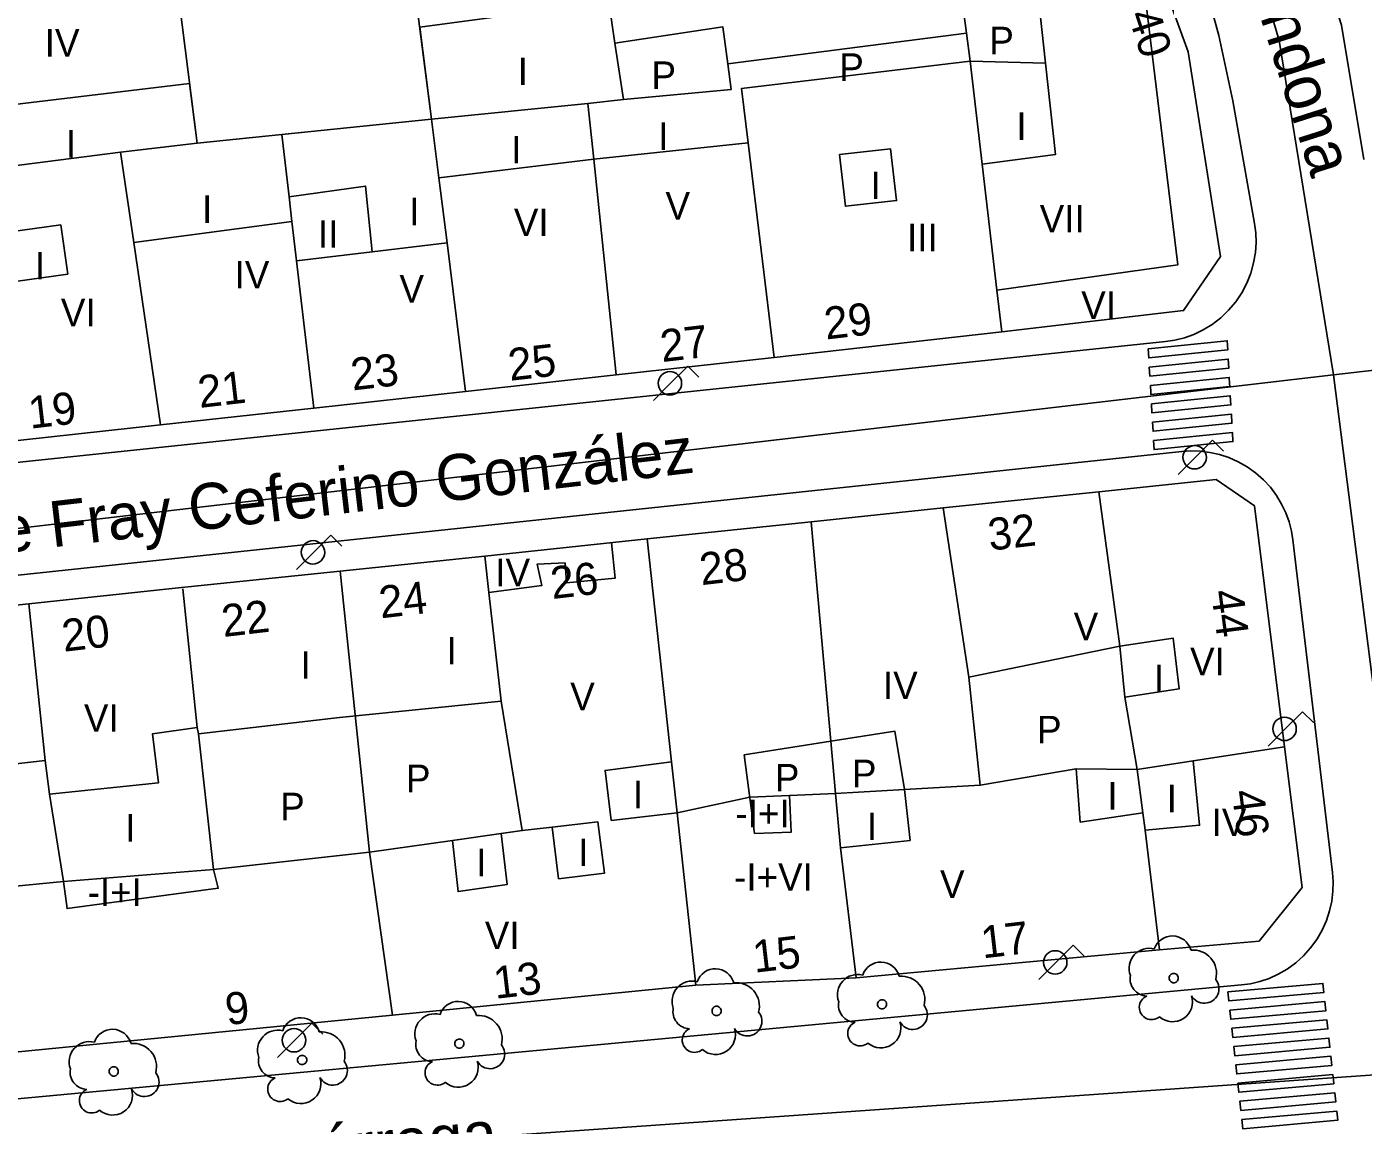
# Model space of a CAD drawing. Extents: x 282771 to 285132, y 4823109 to 4825496.
# Drawn here: x 284779.8 to 284852.6, y 4823452.2 to 4823512.1 of the extents above; entities that cross this region are included whole.
import ezdxf

# ---------------------------------------------------------------- set-up
doc = ezdxf.new("R2010")
doc.units = 0
for name, color, linetype in [('ACERA-BORDILLO', 7, 'Continuous'), ('ARBOL', 7, 'Continuous'), ('CALLE-EJE', 7, 'Continuous'), ('CALLE-TEXTO', 7, 'Continuous'), ('EDIFICIO', 7, 'Continuous'), ('FAROLA', 7, 'Continuous'), ('INTERIOR-EDIFICIO', 7, 'Continuous'), ('MEDIANERA', 7, 'Continuous'), ('NUM-PORTAL', 7, 'Continuous'), ('PASO-PEATONES', 7, 'Continuous'), ('TXT-ALTURA-EDIFICIO', 7, 'Continuous')]:
    doc.layers.add(name, color=color, linetype=linetype)

msp = doc.modelspace()

# ---------------------------------------------------------------- linework, layer by layer
at = {"layer": 'ACERA-BORDILLO'}
for points in [[(284852.623, 4823504.822), (284851.403, 4823512.132), (284831.708, 4823573.746)], [(284842.337, 4823494.975), (284842.853, 4823495.104), (284843.369, 4823495.29), (284843.878, 4823495.533), (284844.37, 4823495.835), (284844.836, 4823496.193), (284845.265, 4823496.603), (284845.65, 4823497.06), (284845.983, 4823497.556), (284846.258, 4823498.083), (284846.473, 4823498.629), (284846.626, 4823499.185), (284846.719, 4823499.742), (284846.754, 4823500.289), (284846.736, 4823500.821), (284846.67, 4823501.329), (284845.483, 4823508.011), (284844.723, 4823511.572), (284842.224, 4823520.752)], [(284750.263, 4823485.26), (284841.831, 4823494.897), (284842.337, 4823494.975)], [(284747.313, 4823450.65), (284845.963, 4823459.834), (284846.46, 4823459.903), (284846.965, 4823460.021), (284847.471, 4823460.193), (284847.97, 4823460.42), (284848.455, 4823460.701), (284848.915, 4823461.036), (284849.343, 4823461.421), (284849.731, 4823461.852), (284850.07, 4823462.321), (284850.358, 4823462.82), (284850.589, 4823463.34), (284850.763, 4823463.873), (284850.879, 4823464.409), (284850.941, 4823464.94), (284850.952, 4823465.458), (284850.915, 4823465.958), (284848.764, 4823484.088), (284848.684, 4823484.573), (284848.557, 4823485.065), (284848.379, 4823485.556), (284848.149, 4823486.04), (284847.867, 4823486.508), (284847.535, 4823486.953), (284847.155, 4823487.365), (284846.733, 4823487.739), (284846.274, 4823488.068), (284845.787, 4823488.346), (284845.28, 4823488.572), (284844.761, 4823488.743), (284844.238, 4823488.86), (284843.719, 4823488.924), (284843.212, 4823488.939), (284842.721, 4823488.909), (284751.463, 4823479.21)]]:
    msp.add_lwpolyline(points, dxfattribs=at)
at = {"layer": 'ARBOL'}
for centre, major_axis, ratio, start_param, end_param in [((284842.2, 4823461.468), (0.592, 0.853), 0.999979, 5.591611, 8.13529), ((284840.94, 4823460.738), (0.625, 0.901), 0.999979, 0.35195, 2.535781), ((284843.33, 4823460.468), (0.725, 1.046), 0.999979, 5.057374, 6.990614), ((284817.306, 4823459.683), (0.592, 0.853), 0.999978, 5.592349, 8.136028), ((284826.318, 4823460.04), (0.592, 0.853), 0.999979, 5.592089, 8.135768), ((284816.046, 4823458.953), (0.626, 0.901), 0.999978, 0.352688, 2.536519), ((284818.436, 4823458.683), (0.726, 1.045), 0.999978, 5.058112, 6.991353), ((284825.058, 4823459.31), (0.625, 0.901), 0.999979, 0.352427, 2.536258), ((284827.448, 4823459.04), (0.726, 1.045), 0.999979, 5.057851, 6.991092), ((284840.83, 4823460.168), (-0.533, -0.769), 0.999979, 5.119617, 6.856802), ((284843.94, 4823459.638), (-0.454, -0.655), 0.999979, 5.824092, 9.140717), ((284841.07, 4823458.618), (-0.383, -0.552), 0.999979, 4.16209, 7.578323), ((284842.21, 4823458.918), (-0.619, -0.892), 0.999979, 6.173019, 8.773096), ((284803.298, 4823457.898), (0.593, 0.853), 0.999978, 5.592788, 8.136467), ((284815.936, 4823458.383), (-0.534, -0.768), 0.999978, 5.120355, 6.85754), ((284824.948, 4823458.74), (-0.533, -0.768), 0.999979, 5.120094, 6.857279), ((284828.058, 4823458.21), (-0.454, -0.655), 0.999979, 5.82457, 9.141194), ((284794.732, 4823457.006), (0.593, 0.853), 0.999978, 5.593043, 8.136721), ((284802.038, 4823457.168), (0.626, 0.901), 0.999978, 0.353127, 2.536957), ((284804.428, 4823456.898), (0.726, 1.045), 0.999978, 5.058551, 6.991791), ((284819.046, 4823457.853), (-0.454, -0.655), 0.999978, 5.82483, 9.141455), ((284825.188, 4823457.19), (-0.383, -0.552), 0.999979, 4.162567, 7.578801), ((284826.328, 4823457.49), (-0.619, -0.892), 0.999979, 6.173496, 8.773574), ((284784.471, 4823456.381), (0.593, 0.852), 0.999978, 5.593341, 8.13702), ((284793.472, 4823456.276), (0.626, 0.9), 0.999978, 0.353381, 2.537212), ((284795.862, 4823456.006), (0.727, 1.045), 0.999978, 5.058805, 6.992046), ((284816.176, 4823456.833), (-0.383, -0.552), 0.999978, 4.162828, 7.579061), ((284817.316, 4823457.133), (-0.619, -0.892), 0.999978, 6.173757, 8.773835), ((284783.211, 4823455.651), (0.626, 0.9), 0.999978, 0.353679, 2.53751), ((284785.601, 4823455.381), (0.727, 1.045), 0.999978, 5.059103, 6.992344), ((284801.928, 4823456.598), (-0.534, -0.768), 0.999978, 5.120793, 6.857979), ((284805.038, 4823456.068), (-0.455, -0.654), 0.999978, 5.825269, 9.141893), ((284793.362, 4823455.706), (-0.534, -0.768), 0.999978, 5.121048, 6.858233), ((284796.472, 4823455.176), (-0.455, -0.654), 0.999978, 5.825524, 9.142148), ((284802.168, 4823455.048), (-0.384, -0.552), 0.999978, 4.163266, 7.5795), ((284803.308, 4823455.348), (-0.62, -0.891), 0.999978, 6.174196, 8.774273), ((284783.101, 4823455.081), (-0.534, -0.768), 0.999978, 5.121346, 6.858531), ((284786.211, 4823454.551), (-0.455, -0.654), 0.999978, 5.825822, 9.142446), ((284794.742, 4823454.456), (-0.62, -0.891), 0.999978, 6.17445, 8.774528), ((284783.341, 4823453.531), (-0.384, -0.552), 0.999978, 4.163819, 7.580053), ((284784.481, 4823453.831), (-0.62, -0.891), 0.999978, 6.174748, 8.774826), ((284793.602, 4823454.156), (-0.384, -0.552), 0.999978, 4.163521, 7.579755)]:
    msp.add_ellipse(centre, major_axis=major_axis, ratio=ratio, start_param=start_param, end_param=end_param, dxfattribs=at)
for centre, ratio in [((284842.27, 4823460.208), 0.999979), ((284817.376, 4823458.423), 0.999978), ((284826.388, 4823458.78), 0.999979), ((284803.368, 4823456.638), 0.999978), ((284794.802, 4823455.746), 0.999978), ((284784.541, 4823455.121), 0.999978)]:
    msp.add_ellipse(centre, major_axis=(0.145, 0.209), ratio=ratio, dxfattribs=at)
at = {"layer": 'CALLE-EJE'}
for points in [[(284842.114, 4823531.212), (284848.011, 4823511.301), (284850.983, 4823493.081)], [(284905.703, 4823499.362), (284850.983, 4823493.081)], [(284850.983, 4823493.081), (284731.363, 4823479.12)], [(284850.983, 4823493.081), (284855.813, 4823455.121)], [(284855.813, 4823455.121), (284798.737, 4823451.115)]]:
    msp.add_lwpolyline(points, dxfattribs=at)
at = {"layer": 'EDIFICIO'}
for points in [[(284834.698, 4823526.04), (284829.194, 4823525.462), (284816.133, 4823524.091), (284809.983, 4823523.451), (284799.873, 4823522.391), (284801.853, 4823507.021), (284789.083, 4823505.701), (284787.143, 4823521.051), (284774.773, 4823519.751)], [(284776.483, 4823489.191), (284787.083, 4823490.361), (284795.433, 4823491.271), (284803.703, 4823492.181), (284811.913, 4823493.081), (284820.503, 4823494.021), (284832.903, 4823495.431), (284842.813, 4823496.581), (284844.823, 4823499.531), (284843.063, 4823510.681), (284841.293, 4823515.532), (284838.303, 4823523.783), (284834.698, 4823526.04)], [(284849.273, 4823465.138), (284848.303, 4823472.811), (284846.663, 4823485.951), (284844.583, 4823487.381), (284838.193, 4823486.711), (284829.723, 4823485.831), (284822.523, 4823485.071), (284813.593, 4823484.141), (284804.753, 4823483.211), (284796.873, 4823482.391), (284787.893, 4823481.451), (284779.913, 4823480.611), (284771.503, 4823479.73)], [(284762.843, 4823454.58), (284799.723, 4823458.191), (284816.253, 4823459.821), (284824.983, 4823460.221), (284841.493, 4823461.741), (284846.922, 4823462.221), (284849.273, 4823465.138)]]:
    msp.add_lwpolyline(points, dxfattribs=at)
at = {"layer": 'FAROLA'}
for p, q in [((284815.813, 4823493.552), (284814.873, 4823492.622)), ((284816.403, 4823492.962), (284815.813, 4823493.552)), ((284814.873, 4823492.622), (284813.943, 4823491.682)), ((284844.393, 4823489.521), (284843.453, 4823488.591)), ((284844.983, 4823488.931), (284844.393, 4823489.521)), ((284843.453, 4823488.591), (284842.523, 4823487.651)), ((284796.373, 4823484.341), (284795.433, 4823483.411)), ((284796.963, 4823483.751), (284796.373, 4823484.341)), ((284795.433, 4823483.411), (284794.503, 4823482.471)), ((284849.291, 4823474.721), (284848.351, 4823473.791)), ((284849.881, 4823474.131), (284849.291, 4823474.721)), ((284848.351, 4823473.791), (284847.421, 4823472.851)), ((284836.798, 4823461.996), (284835.858, 4823461.066)), ((284837.388, 4823461.406), (284836.798, 4823461.996)), ((284835.858, 4823461.066), (284834.928, 4823460.126)), ((284795.34, 4823457.752), (284794.4, 4823456.822)), ((284795.93, 4823457.162), (284795.34, 4823457.752)), ((284794.4, 4823456.822), (284793.47, 4823455.882))]:
    msp.add_line(p, q, dxfattribs=at)
for centre in [(284814.833, 4823492.622), (284848.311, 4823473.791), (284835.818, 4823461.066), (284794.36, 4823456.822)]:
    msp.add_circle(centre, 0.638, dxfattribs=at)
for centre in [(284843.413, 4823488.591), (284795.393, 4823483.411)]:
    msp.add_ellipse(centre, major_axis=(0.363, 0.524), ratio=0.999978, dxfattribs=at)
at = {"layer": 'INTERIOR-EDIFICIO'}
for points in [[(284834.773, 4823514.751), (284835.283, 4823510.061), (284835.833, 4823505.081), (284831.837, 4823504.572), (284831.183, 4823510.181), (284818.733, 4823508.691), (284819.09, 4823505.731), (284810.681, 4823504.842), (284802.253, 4823503.811), (284802.695, 4823500.271), (284798.623, 4823499.781), (284798.263, 4823503.371), (284794.09, 4823502.781), (284794.246, 4823501.441), (284785.633, 4823500.292), (284784.913, 4823505.221), (284776.833, 4823504.181)], [(284776.395, 4823507.491), (284788.671, 4823508.96), (284789.083, 4823505.701), (284793.693, 4823506.181), (284801.853, 4823507.021), (284801.209, 4823512.022), (284811.499, 4823513.411), (284811.839, 4823511.16), (284817.714, 4823512.055), (284817.981, 4823510.022), (284830.985, 4823511.703), (284830.631, 4823514.426)], [(284824.073, 4823505.081), (284824.393, 4823502.271), (284827.183, 4823502.581), (284826.853, 4823505.391), (284824.073, 4823505.081)], [(284781.663, 4823501.261), (284782.033, 4823498.571), (284779.173, 4823498.171), (284778.793, 4823500.861), (284781.663, 4823501.261)], [(284831.113, 4823476.611), (284839.343, 4823478.301), (284842.243, 4823478.731), (284842.563, 4823475.971), (284839.613, 4823475.521), (284840.273, 4823471.581), (284843.323, 4823472.041), (284843.683, 4823468.541), (284840.723, 4823468.271), (284840.594, 4823469.218), (284837.183, 4823468.711), (284836.953, 4823471.621), (284831.733, 4823470.731), (284831.113, 4823476.611)], [(284781.05, 4823470.228), (284786.973, 4823470.847), (284786.661, 4823473.524), (284789.093, 4823473.862), (284789.159, 4823473.524), (284796.832, 4823474.416), (284805.643, 4823475.301), (284806.793, 4823468.251), (284805.643, 4823468.088), (284805.963, 4823465.301), (284803.293, 4823464.921), (284802.993, 4823467.712), (284798.463, 4823467.071), (284789.973, 4823466.13), (284790.233, 4823465.11), (284782.003, 4823464), (284781.813, 4823465.48), (284772.653, 4823464.59)], [(284819.439, 4823468.087), (284821.438, 4823468.169), (284821.355, 4823470.168), (284823.853, 4823470.271), (284824.123, 4823467.311), (284827.913, 4823467.711), (284827.613, 4823470.491), (284827.083, 4823473.671), (284823.598, 4823473.112), (284818.883, 4823472.371), (284819.439, 4823468.087)], [(284772.503, 4823471.12), (284780.803, 4823472.06), (284781.05, 4823470.228)], [(284811.633, 4823468.802), (284815.223, 4823469.211), (284814.918, 4823472.001), (284811.303, 4823471.531), (284811.633, 4823468.802)], [(284808.412, 4823468.435), (284810.913, 4823468.72), (284811.273, 4823465.931), (284808.773, 4823465.621), (284808.412, 4823468.435)]]:
    msp.add_lwpolyline(points, dxfattribs=at)
at = {"layer": 'MEDIANERA'}
for p, q in [((284812.303, 4823508.081), (284811.839, 4823511.16)), ((284812.303, 4823508.081), (284810.363, 4823507.871)), ((284793.693, 4823506.181), (284794.09, 4823502.781)), ((284784.913, 4823505.221), (284789.083, 4823505.701)), ((284820.503, 4823494.021), (284819.09, 4823505.731)), ((284831.837, 4823504.572), (284832.64, 4823497.691)), ((284794.246, 4823501.441), (284794.497, 4823499.291)), ((284785.633, 4823500.292), (284787.083, 4823490.361)), ((284802.695, 4823500.271), (284803.703, 4823492.181)), ((284794.497, 4823499.291), (284798.623, 4823499.781)), ((284794.497, 4823499.291), (284795.433, 4823491.271)), ((284832.64, 4823497.691), (284832.903, 4823495.431)), ((284829.723, 4823485.831), (284831.113, 4823476.611)), ((284814.918, 4823472.001), (284813.593, 4823484.141)), ((284804.753, 4823483.211), (284804.973, 4823481.221)), ((284788.311, 4823481.421), (284789.093, 4823473.862)), ((284804.973, 4823481.221), (284805.643, 4823475.301)), ((284780.803, 4823472.06), (284779.913, 4823480.611)), ((284843.323, 4823472.041), (284848.303, 4823472.811)), ((284805.643, 4823468.088), (284802.993, 4823467.712)), ((284806.793, 4823468.251), (284808.412, 4823468.435)), ((284840.723, 4823468.271), (284841.493, 4823461.741)), ((284824.973, 4823460.22), (284824.123, 4823467.311))]:
    msp.add_line(p, q, dxfattribs=at)
for points in [[(284837.737, 4823524.137), (284838.473, 4823519.592), (284839.123, 4823519.752), (284839.803, 4823515.422), (284840.493, 4823515.512), (284842.503, 4823499.081), (284832.64, 4823497.691)], [(284835.283, 4823510.061), (284831.183, 4823510.181), (284830.985, 4823511.703)], [(284812.303, 4823508.081), (284818.163, 4823508.631), (284817.981, 4823510.022)], [(284810.363, 4823507.871), (284801.853, 4823507.021), (284802.253, 4823503.811)], [(284810.363, 4823507.871), (284810.681, 4823504.842), (284811.913, 4823493.081)], [(284839.613, 4823475.521), (284839.343, 4823478.301), (284838.193, 4823486.711)], [(284831.733, 4823470.731), (284827.613, 4823470.49), (284823.853, 4823470.271), (284823.598, 4823473.112), (284822.523, 4823485.071)], [(284811.653, 4823483.931), (284811.853, 4823482.011), (284809.193, 4823481.751), (284809.123, 4823482.831), (284807.603, 4823482.761), (284807.853, 4823481.601), (284804.973, 4823481.221)], [(284799.723, 4823458.191), (284798.463, 4823467.071), (284796.873, 4823482.391)], [(284789.159, 4823473.524), (284789.973, 4823466.13), (284781.813, 4823465.48), (284781.05, 4823470.228)], [(284836.953, 4823471.621), (284840.273, 4823471.581), (284840.594, 4823469.218)], [(284816.251, 4823459.821), (284815.223, 4823469.211), (284819.182, 4823470.066), (284821.355, 4823470.168)]]:
    msp.add_lwpolyline(points, dxfattribs=at)
at = {"layer": 'PASO-PEATONES'}
for points in [[(284840.887, 4823494.508), (284845.184, 4823494.94), (284845.212, 4823494.441), (284840.916, 4823494.008)], [(284840.944, 4823493.508), (284845.241, 4823493.941), (284845.269, 4823493.441), (284840.973, 4823493.009)], [(284841.001, 4823492.509), (284845.298, 4823492.942), (284845.317, 4823492.614), (284845.326, 4823492.442), (284841.03, 4823492.009), (284841.024, 4823492.112)], [(284841.058, 4823491.51), (284845.355, 4823491.942), (284845.384, 4823491.443), (284841.087, 4823491.01)], [(284841.115, 4823490.51), (284845.412, 4823490.943), (284845.441, 4823490.443), (284841.144, 4823490.011)], [(284841.173, 4823489.511), (284845.469, 4823489.944), (284845.498, 4823489.444), (284841.606, 4823489.052), (284841.201, 4823489.011)], [(284845.219, 4823459.462), (284850.395, 4823459.924), (284850.45, 4823459.427), (284845.273, 4823458.964)], [(284845.327, 4823458.467), (284850.504, 4823458.93), (284850.558, 4823458.432), (284845.381, 4823457.97)], [(284845.436, 4823457.473), (284850.612, 4823457.935), (284850.667, 4823457.438), (284845.49, 4823456.976)], [(284845.544, 4823456.479), (284850.721, 4823456.941), (284850.775, 4823456.444), (284845.599, 4823455.982)], [(284845.653, 4823455.484), (284850.83, 4823455.947), (284850.884, 4823455.45), (284845.707, 4823454.987)], [(284845.761, 4823454.49), (284850.938, 4823454.952), (284850.969, 4823454.672), (284850.992, 4823454.455), (284845.816, 4823453.993), (284845.782, 4823454.305)], [(284845.87, 4823453.496), (284851.047, 4823453.958), (284851.101, 4823453.461), (284845.924, 4823452.999)], [(284845.979, 4823452.502), (284851.155, 4823452.964), (284851.21, 4823452.467), (284846.033, 4823452.004)]]:
    msp.add_lwpolyline(points, close=True, dxfattribs=at)

# ---------------------------------------------------------------- texts
at = {"layer": 'CALLE-TEXTO'}
for s, rotation, p in [('Calle La Argandona', 287.66513, (284840.822, 4823531.904)), ('Calle Fray Ceferino González', 6.65711, (284772.692, 4823482.685)), ('Calle Azcárraga', 5.33782, (284781.839, 4823448.312))]:
    msp.add_text(s, height=2.5, rotation=rotation, dxfattribs=at).set_placement(p)
at = {"layer": 'FAROLA'}
msp.add_text('32', height=1.75, rotation=6.64062, dxfattribs=at).set_placement((284832.26, 4823483.497))
at = {"layer": 'NUM-PORTAL'}
for s, rotation, p in [('40', 287.92942, (284839.76, 4823512.694)), ('29', 6.64062, (284823.338, 4823495.005)), ('27', 6.64062, (284814.406, 4823493.775)), ('23', 6.64062, (284797.552, 4823492.229)), ('25', 6.64062, (284806.125, 4823492.753)), ('21', 6.64062, (284789.225, 4823491.276)), ('19', 6.64062, (284779.996, 4823490.145)), ('28', 6.64062, (284816.546, 4823481.617)), ('26', 6.64062, (284808.429, 4823480.862)), ('24', 6.64062, (284799.091, 4823479.81)), ('44', 277.4194, (284844.303, 4823481.281)), ('22', 6.64062, (284790.52, 4823478.794)), ('20', 6.64062, (284781.822, 4823477.99)), ('46', 277.4194, (284845.424, 4823470.38)), ('17', 6.64062, (284831.871, 4823461.28)), ('15', 6.64062, (284819.444, 4823460.501)), ('13', 6.64062, (284805.325, 4823459.076)), ('9', 6.64062, (284790.718, 4823457.639))]:
    msp.add_text(s, height=1.75, rotation=rotation, dxfattribs=at).set_placement(p)
at = {"layer": 'TXT-ALTURA-EDIFICIO'}
for s, p in [('IV', (284780.784, 4823510.421)), ('P', (284832.228, 4823510.551)), ('I', (284806.542, 4823508.871)), ('P', (284813.828, 4823508.661)), ('P', (284824.058, 4823509.101)), ('I', (284833.702, 4823505.881)), ('I', (284814.192, 4823505.341)), ('I', (284781.932, 4823504.921)), ('I', (284806.192, 4823504.601)), ('I', (284825.762, 4823502.661)), ('I', (284789.352, 4823501.361)), ('V', (284814.594, 4823501.541)), ('I', (284800.632, 4823501.231)), ('VI', (284806.334, 4823500.641)), ('VII', (284834.973, 4823500.841)), ('II', (284795.662, 4823500.011)), ('III', (284827.751, 4823499.821)), ('I', (284780.242, 4823498.281)), ('IV', (284791.124, 4823497.791)), ('V', (284800.104, 4823497.021)), ('VI', (284781.663, 4823495.731)), ('VI', (284837.234, 4823496.131)), ('IV', (284805.324, 4823481.561)), ('V', (284836.824, 4823478.621)), ('I', (284802.662, 4823477.301)), ('VI', (284843.163, 4823476.711)), ('I', (284794.712, 4823476.521)), ('IV', (284826.434, 4823475.411)), ('I', (284841.192, 4823475.791)), ('V', (284809.404, 4823474.801)), ('VI', (284782.918, 4823473.636)), ('P', (284834.827, 4823473.001)), ('P', (284800.457, 4823470.341)), ('P', (284820.547, 4823470.381)), ('P', (284824.747, 4823470.611)), ('I', (284812.812, 4823469.461)), ('I', (284838.662, 4823469.391)), ('P', (284793.607, 4823468.811)), ('I', (284841.892, 4823469.251)), ('-I+I', (284818.404, 4823468.433)), ('IV', (284844.334, 4823467.951)), ('I', (284785.162, 4823467.653)), ('I', (284825.562, 4823467.731)), ('I', (284804.282, 4823465.761)), ('I', (284809.842, 4823466.311)), ('-I+VI', (284818.328, 4823464.966)), ('V', (284829.544, 4823464.581)), ('-I+I', (284783.119, 4823464.14)), ('VI', (284804.753, 4823461.791))]:
    msp.add_text(s, height=1.5, rotation=0.00059, dxfattribs=at).set_placement(p)

doc.saveas('drawing.dxf')
